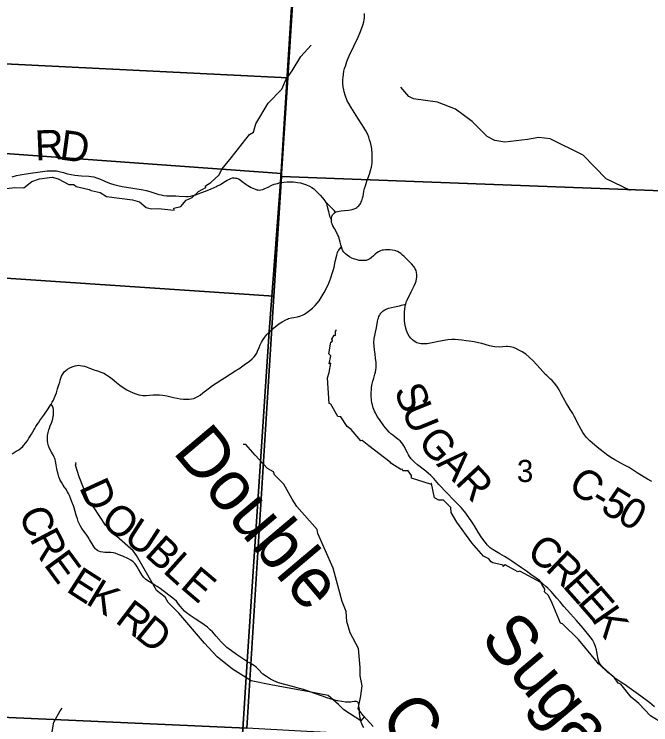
# Model space of a CAD drawing. Extents: x 0 to 34, y 0 to 22.
# Drawn here: x 5.558 to 6.766, y 15.208 to 16.555 of the extents above; entities that cross this region are included whole.
import ezdxf

# ---------------------------------------------------------------- set-up
doc = ezdxf.new("R2010")
doc.units = 0
for name, color, linetype in [('Default', 7, 'Continuous'), ('GM_X_County_Road', 7, 'Continuous'), ('GM_X_County_Road_Text', 7, 'Continuous'), ('GM_X_Minor_River', 7, 'Continuous'), ('GM_X_Minor_River_Text', 7, 'Continuous'), ('GM_X_Section', 7, 'Continuous'), ('GM_X_Section_Text', 7, 'Continuous'), ('GM_X_Township_Road', 7, 'Continuous'), ('GM_X_Township_Road_Text', 7, 'Continuous')]:
    doc.layers.add(name, color=color, linetype=linetype)

msp = doc.modelspace()

# ---------------------------------------------------------------- linework, layer by layer
at = {"layer": 'Default'}
msp.add_lwpolyline([(2.1, 19.5179), (2.1, 14.1), (5.687, 14.1), (5.785, 14.1504), (5.9145, 14.1963), (5.9273, 14.1959), (5.9341, 14.3014), (6.0001, 15.328), (6.0418, 15.9539), (6.0633, 16.2368), (6.0901, 16.6706), (6.1151, 17.0743), (6.1723, 18.0255), (6.1917, 18.3385), (6.2282, 18.9116), (6.2536, 19.3066), (5.4875, 19.3459), (4.7013, 19.3856), (4.4284, 19.3984), (3.7007, 19.4348)], close=True, dxfattribs=at)
msp.add_lwpolyline([(6.0901, 16.6706), (6.0633, 16.2368), (6.0418, 15.9539), (6.0001, 15.328), (5.9341, 14.3014), (5.9273, 14.1959), (5.9775, 14.194), (6.0166, 14.1648), (6.0656, 14.2255), (6.1275, 14.2532), (6.3045, 14.2832), (6.5578, 14.2878), (6.746, 14.2985), (6.7712, 14.2974)], dxfattribs=at)
at = {"layer": 'GM_X_County_Road'}
for points in [[(6.3007, 16.0056), (6.3016, 16.0091), (6.3024, 16.0112), (6.3052, 16.0171), (6.3113, 16.0289), (6.317, 16.0405), (6.3191, 16.0459), (6.3202, 16.0496), (6.3212, 16.0537), (6.3218, 16.0572), (6.3216, 16.0621), (6.3212, 16.0659), (6.3203, 16.0695), (6.3188, 16.0729), (6.3159, 16.0769), (6.3118, 16.0819), (6.3086, 16.0853), (6.2977, 16.0958), (6.2946, 16.0988), (6.2914, 16.1015), (6.2881, 16.1038), (6.285, 16.1054), (6.2819, 16.1067), (6.2792, 16.1076), (6.2748, 16.1083), (6.2703, 16.1087), (6.2658, 16.1089), (6.2621, 16.1088), (6.2586, 16.1084), (6.2558, 16.1078), (6.2531, 16.107), (6.2492, 16.1051), (6.2456, 16.1028), (6.2426, 16.1004), (6.2394, 16.0974), (6.2354, 16.0938), (6.2323, 16.0917), (6.2289, 16.0899), (6.2271, 16.0892), (6.2253, 16.0888), (6.2231, 16.0885), (6.2205, 16.0884), (6.2179, 16.0884), (6.2152, 16.0885), (6.2124, 16.0888), (6.2088, 16.0895), (6.204, 16.0908), (6.2014, 16.0918), (6.1987, 16.093), (6.1937, 16.0957), (6.1895, 16.0985), (6.1862, 16.1014), (6.1835, 16.1044), (6.1815, 16.1071), (6.18, 16.1103), (6.1786, 16.1142), (6.1773, 16.1183), (6.1762, 16.1231), (6.1752, 16.1275), (6.1742, 16.1311), (6.173, 16.1344), (6.1713, 16.1381), (6.1685, 16.1437), (6.1654, 16.1492), (6.1625, 16.1542), (6.1611, 16.1578), (6.1601, 16.1608), (6.1597, 16.165), (6.1597, 16.1673), (6.16, 16.1697), (6.1604, 16.1718), (6.161, 16.1733), (6.162, 16.1749), (6.1632, 16.1764), (6.1643, 16.1777), (6.1658, 16.1789), (6.1674, 16.1799), (6.169, 16.1808), (6.1711, 16.1815), (6.1741, 16.1821), (6.1783, 16.1828), (6.1845, 16.1833), (6.1919, 16.1838), (6.1956, 16.1843), (6.1991, 16.1851), (6.2027, 16.1864), (6.206, 16.188), (6.2079, 16.1891), (6.2098, 16.1906), (6.2114, 16.1921), (6.213, 16.1938), (6.2143, 16.1956), (6.2154, 16.1974), (6.2164, 16.1995), (6.2174, 16.2017), (6.2181, 16.2039), (6.2189, 16.2069), (6.2197, 16.2105), (6.2204, 16.2144), (6.2214, 16.2197), (6.2226, 16.225), (6.2241, 16.2303), (6.2253, 16.2347), (6.2269, 16.2392), (6.2319, 16.2525), (6.2341, 16.2591), (6.2356, 16.2656), (6.2362, 16.2694), (6.2367, 16.2733), (6.237, 16.2822), (6.2368, 16.2911), (6.2362, 16.2999), (6.2356, 16.304), (6.2336, 16.3124), (6.2322, 16.3175), (6.2304, 16.3224), (6.2285, 16.3273), (6.225, 16.3343), (6.2215, 16.3407), (6.2183, 16.3459), (6.2101, 16.3582), (6.1969, 16.3783), (6.1925, 16.3862), (6.1897, 16.3915), (6.1859, 16.4017), (6.1839, 16.4082), (6.183, 16.4121), (6.1819, 16.4179), (6.1815, 16.4235), (6.1815, 16.4311), (6.1818, 16.436), (6.1824, 16.4421), (6.1834, 16.4476), (6.1848, 16.4528), (6.1861, 16.4572), (6.1889, 16.4655), (6.1936, 16.4764), (6.2024, 16.4949), (6.2102, 16.5118), (6.2136, 16.5195), (6.217, 16.5278), (6.2195, 16.5345), (6.2211, 16.5409), (6.2218, 16.5448), (6.2223, 16.5494), (6.2225, 16.553), (6.2224, 16.5565)], [(6.042, 15.9534), (6.047, 15.9581), (6.0527, 15.9629), (6.0602, 15.9684), (6.0664, 15.9724), (6.0729, 15.9759), (6.0762, 15.9774), (6.0785, 15.9783), (6.0839, 15.9797), (6.0886, 15.9806), (6.0955, 15.9816), (6.1015, 15.9834), (6.105, 15.9849), (6.1083, 15.9867), (6.113, 15.9898), (6.1179, 15.9936), (6.1237, 15.9984), (6.1286, 16.0032), (6.1328, 16.0079), (6.1362, 16.0123), (6.142, 16.0212), (6.1462, 16.0281), (6.1501, 16.0359), (6.1545, 16.0456), (6.1585, 16.0554), (6.1614, 16.0636), (6.1632, 16.0696), (6.1648, 16.0756), (6.1671, 16.0866), (6.1697, 16.0989), (6.1703, 16.1014), (6.171, 16.1037), (6.1717, 16.1054), (6.1726, 16.1071), (6.1736, 16.1084), (6.1747, 16.1099), (6.1786, 16.1142)], [(6.7729, 15.242), (6.7639, 15.2497), (6.7465, 15.2622), (6.7249, 15.2781), (6.7169, 15.2839), (6.7091, 15.2892), (6.6993, 15.2956), (6.6934, 15.3001), (6.6837, 15.3082), (6.6767, 15.3148), (6.6726, 15.3192), (6.6693, 15.3239), (6.6672, 15.328), (6.6658, 15.3325), (6.665, 15.3358), (6.6644, 15.3396), (6.6635, 15.3466), (6.6628, 15.3503), (6.661, 15.3569), (6.6598, 15.36), (6.6584, 15.363), (6.6568, 15.3657), (6.6548, 15.3691), (6.6507, 15.3751), (6.6373, 15.3912), (6.6245, 15.4059), (6.6133, 15.4183), (6.6007, 15.4327), (6.5936, 15.4413), (6.5875, 15.4485), (6.5839, 15.4526), (6.5766, 15.4609), (6.5702, 15.4671), (6.5665, 15.4707), (6.5604, 15.4763), (6.5543, 15.4816), (6.5484, 15.4864), (6.5381, 15.4934), (6.5296, 15.4992), (6.5202, 15.5056), (6.5021, 15.5185), (6.4965, 15.5223), (6.4879, 15.5273), (6.4794, 15.5323), (6.4727, 15.5362), (6.4666, 15.5398), (6.4611, 15.544), (6.4559, 15.5489), (6.4514, 15.5544), (6.4451, 15.563), (6.4384, 15.5732), (6.4311, 15.5852), (6.4246, 15.5952), (6.4172, 15.6059), (6.4146, 15.6093), (6.409, 15.6163), (6.4057, 15.6199), (6.3915, 15.6345), (6.3795, 15.6471), (6.3638, 15.6641), (6.3538, 15.6751), (6.3481, 15.6808), (6.3442, 15.6847), (6.3391, 15.6888), (6.3233, 15.701), (6.3172, 15.7061), (6.314, 15.7093), (6.3112, 15.7127), (6.308, 15.7172), (6.3059, 15.7203), (6.304, 15.7239), (6.3016, 15.7284), (6.2995, 15.7327), (6.2969, 15.7374), (6.2952, 15.7402), (6.2929, 15.7434), (6.2899, 15.7464), (6.2866, 15.7492), (6.276, 15.7573), (6.2726, 15.7599), (6.2692, 15.7633), (6.2655, 15.7674), (6.2594, 15.7748), (6.251, 15.7868), (6.2468, 15.7929), (6.2431, 15.7996), (6.2414, 15.8031), (6.239, 15.8094), (6.2375, 15.8147), (6.2366, 15.8187), (6.2359, 15.8236), (6.2352, 15.8328), (6.2353, 15.8378), (6.2355, 15.844), (6.236, 15.8484), (6.2372, 15.8545), (6.2383, 15.8596), (6.2399, 15.8654), (6.2422, 15.8731), (6.2434, 15.8769), (6.2441, 15.8814), (6.2444, 15.8853), (6.2445, 15.8899), (6.2443, 15.8948), (6.2436, 15.9035), (6.2424, 15.9112), (6.2413, 15.9191), (6.2406, 15.9259), (6.2403, 15.9333), (6.2409, 15.9406), (6.2418, 15.9461), (6.2431, 15.9525), (6.245, 15.9606), (6.2471, 15.9729), (6.2479, 15.9765), (6.2488, 15.9794), (6.2498, 15.9821), (6.2509, 15.9845), (6.2522, 15.9866), (6.2536, 15.9885), (6.2564, 15.9916), (6.258, 15.993), (6.2609, 15.995), (6.2635, 15.9962), (6.268, 15.9979), (6.274, 15.9994), (6.2795, 16.0006), (6.2886, 16.0025), (6.2928, 16.0036), (6.3007, 16.0056)], [(6.7676, 15.6692), (6.7592, 15.6739), (6.7419, 15.6849), (6.7246, 15.6959), (6.7198, 15.6987), (6.7147, 15.7014), (6.7029, 15.7075), (6.6974, 15.7105), (6.6901, 15.7152), (6.6819, 15.7208), (6.672, 15.7282), (6.6671, 15.7319), (6.6593, 15.7383), (6.6498, 15.7469), (6.6436, 15.753), (6.6397, 15.7579), (6.6365, 15.7624), (6.6334, 15.7679), (6.6256, 15.7834), (6.6241, 15.7863), (6.6203, 15.7936), (6.6176, 15.7984), (6.6128, 15.806), (6.6088, 15.8122), (6.6059, 15.8172), (6.6003, 15.8273), (6.5957, 15.836), (6.5917, 15.8432), (6.5887, 15.8482), (6.5855, 15.8527), (6.583, 15.8557), (6.5784, 15.8607), (6.5751, 15.8638), (6.5682, 15.8705), (6.566, 15.8726), (6.5558, 15.8835), (6.5424, 15.8983), (6.5347, 15.9054), (6.5283, 15.9106), (6.5214, 15.9154), (6.5156, 15.9187), (6.5096, 15.9215), (6.5054, 15.9233), (6.5022, 15.9241), (6.4989, 15.9248), (6.4941, 15.9252), (6.4911, 15.9252), (6.4789, 15.9245), (6.4699, 15.9247), (6.4658, 15.9252), (6.4597, 15.9266), (6.4449, 15.9313), (6.439, 15.9325), (6.4306, 15.934), (6.4212, 15.9355), (6.4151, 15.9365), (6.4072, 15.9377), (6.4007, 15.9384), (6.3948, 15.9385), (6.3881, 15.9385), (6.3807, 15.9378), (6.3698, 15.9362), (6.3597, 15.934), (6.3538, 15.933), (6.3411, 15.9308), (6.3349, 15.9304), (6.3299, 15.9307), (6.3271, 15.9312), (6.3245, 15.9318), (6.3219, 15.9327), (6.317, 15.9355), (6.3134, 15.9381), (6.3103, 15.9412), (6.3072, 15.9453), (6.3048, 15.9497), (6.3021, 15.956), (6.3001, 15.9626), (6.2987, 15.9693), (6.2982, 15.975), (6.2981, 15.9837), (6.2986, 15.9903), (6.2991, 15.9964), (6.2996, 16.001), (6.3004, 16.0046), (6.3007, 16.0056)], [(5.5542, 15.7221), (5.558, 15.7243), (5.5616, 15.7267), (5.5663, 15.7298), (5.5703, 15.7328), (5.574, 15.7361), (5.5757, 15.738), (5.5799, 15.7429), (5.5835, 15.748), (5.5856, 15.7515), (5.5903, 15.7595), (5.5954, 15.768), (5.5966, 15.7702), (5.5989, 15.7738), (5.6013, 15.7775), (5.6038, 15.781), (5.6067, 15.7851), (5.6139, 15.7952), (5.6224, 15.8075), (5.6275, 15.8153), (5.6281, 15.8164), (5.63, 15.8196), (5.6321, 15.8234), (5.6344, 15.8286), (5.6377, 15.8373), (5.6402, 15.845), (5.6426, 15.8527), (5.6442, 15.8581), (5.6452, 15.8617), (5.6461, 15.8653), (5.6475, 15.8693), (5.6492, 15.8725), (5.6505, 15.8745), (5.6528, 15.8773), (5.6555, 15.8799), (5.6589, 15.8824), (5.6632, 15.8848), (5.6677, 15.8869), (5.6717, 15.8884), (5.6733, 15.8888), (5.6767, 15.8896), (5.6797, 15.8898), (5.6828, 15.8897), (5.6864, 15.8891), (5.6912, 15.8879), (5.6951, 15.8866), (5.7004, 15.8846), (5.7044, 15.883), (5.7091, 15.8815), (5.7139, 15.88), (5.7174, 15.8789), (5.7224, 15.8771), (5.7277, 15.8748), (5.7331, 15.8719), (5.7388, 15.8681), (5.7437, 15.8644), (5.7516, 15.8574), (5.7579, 15.8524), (5.7646, 15.8477), (5.7714, 15.8434), (5.7775, 15.8401), (5.7832, 15.8375), (5.7884, 15.8356), (5.7944, 15.8338), (5.8018, 15.8326), (5.8081, 15.8325), (5.8143, 15.833), (5.8216, 15.8336), (5.8241, 15.8337), (5.8278, 15.8339), (5.8333, 15.8336), (5.84, 15.8329), (5.8473, 15.8317), (5.86, 15.8288), (5.8667, 15.8273), (5.8729, 15.8264), (5.8791, 15.8258), (5.8847, 15.8255), (5.8897, 15.8256), (5.8941, 15.8261), (5.8984, 15.827), (5.9025, 15.8285), (5.9064, 15.8305), (5.9105, 15.8333), (5.9159, 15.8376), (5.9232, 15.8434), (5.9281, 15.8472), (5.9341, 15.8516), (5.9407, 15.8561), (5.9518, 15.8631), (5.9565, 15.866), (5.978, 15.8797), (5.9837, 15.8834), (5.994, 15.8904), (6.0042, 15.8976), (6.0095, 15.902), (6.013, 15.9056), (6.0157, 15.909), (6.018, 15.9128), (6.0196, 15.9163), (6.0225, 15.9238), (6.0246, 15.9289), (6.0271, 15.9339), (6.03, 15.9387), (6.0331, 15.9432), (6.037, 15.948), (6.042, 15.9534)]]:
    msp.add_lwpolyline(points, dxfattribs=at)
at = {"layer": 'GM_X_Minor_River'}
for points in [[(5.5323, 16.224), (5.5588, 16.2267), (5.5762, 16.2264), (5.5913, 16.2382), (5.6057, 16.2435), (5.6295, 16.2463), (5.6412, 16.2432), (5.6616, 16.2323), (5.6707, 16.2327), (5.6752, 16.2289), (5.6998, 16.2229), (5.704, 16.2213), (5.721, 16.2172), (5.7331, 16.21), (5.7822, 16.2037), (5.7955, 16.1999), (5.808, 16.1893), (5.8185, 16.1863), (5.831, 16.1871), (5.8616, 16.1841), (5.8609, 16.1875), (5.8741, 16.191), (5.8839, 16.2031), (5.8956, 16.2077), (5.9077, 16.2195), (5.9213, 16.2272), (5.9206, 16.2302), (5.9255, 16.2333), (5.9308, 16.2363), (5.9463, 16.2504), (5.9523, 16.2622), (5.9697, 16.2831), (6.0044, 16.3273), (6.0116, 16.3319), (6.0165, 16.3479), (6.0399, 16.3871), (6.0656, 16.4133), (6.0731, 16.4312), (6.0852, 16.448), (6.1014, 16.4754), (6.1214, 16.4967)], [(6.727, 16.2211), (6.6812, 16.2435), (6.6372, 16.2882), (6.5746, 16.3194), (6.5531, 16.322), (6.5315, 16.3178), (6.4886, 16.3131), (6.4698, 16.3159), (6.4549, 16.3236), (6.427, 16.3522), (6.3949, 16.3753), (6.3609, 16.3885), (6.3157, 16.3949), (6.3064, 16.3997), (6.2914, 16.4169)], [(6.3116, 15.6755), (6.3119, 15.6808), (6.3051, 15.6899), (6.2953, 15.6899), (6.2942, 15.6929), (6.2915, 15.6922), (6.2726, 15.7043), (6.2711, 15.7062), (6.2306, 15.7369), (6.2181, 15.7475), (6.2155, 15.7463), (6.1969, 15.7679), (6.1894, 15.774), (6.1776, 15.7922), (6.172, 15.793), (6.1583, 15.8161), (6.1553, 15.8176), (6.1523, 15.8659), (6.1553, 15.8762), (6.1586, 15.894), (6.1556, 15.8925), (6.1583, 15.9077), (6.1549, 15.9115), (6.1579, 15.9298), (6.1586, 15.9339), (6.162, 15.9355), (6.1605, 15.9393), (6.165, 15.9469), (6.1673, 15.9465), (6.1673, 15.9549), (6.1696, 15.9556), (6.1673, 15.9556)], [(6.2387, 15.2052), (6.2197, 15.2257), (6.2107, 15.2386), (6.2155, 15.2629), (6.2182, 15.2823), (6.214, 15.3009), (6.2144, 15.3169), (6.2113, 15.353), (6.195, 15.3826), (6.189, 15.4042), (6.1874, 15.4228), (6.1814, 15.4388), (6.1799, 15.4418), (6.1628, 15.5049), (6.134, 15.5706), (6.1329, 15.5782), (6.0943, 15.6218), (6.0855, 15.6358), (6.0696, 15.6647), (6.0515, 15.6821), (6.0496, 15.6878), (6.0382, 15.6939), (6.0152, 15.7193), (5.9974, 15.7397), (5.9925, 15.7397)], [(6.2219, 15.2234), (6.2152, 15.2158), (6.1834, 15.2366), (6.1728, 15.2468), (6.1532, 15.2635), (6.1176, 15.271), (6.045, 15.2842), (6.0072, 15.2913), (5.9717, 15.3137), (5.9429, 15.3372), (5.9191, 15.3629), (5.8703, 15.4198), (5.8498, 15.4403), (5.8442, 15.4502), (5.8279, 15.4631), (5.8256, 15.4665), (5.7897, 15.5291), (5.7836, 15.5382), (5.7526, 15.5655), (5.7435, 15.5712), (5.7405, 15.5784), (5.731, 15.5864), (5.7098, 15.6194), (5.6988, 15.6334), (5.681, 15.6786), (5.6738, 15.7006), (5.6753, 15.7037), (5.6738, 15.7056)], [(6.3498, 15.6638), (6.3116, 15.6755)], [(6.7819, 15.2148), (6.7652, 15.2254), (6.7429, 15.2489), (6.7285, 15.2607), (6.7088, 15.2853), (6.7039, 15.2872), (6.6967, 15.2974), (6.6661, 15.3247), (6.6646, 15.3266), (6.6286, 15.3699), (6.598, 15.3995), (6.5942, 15.401), (6.5787, 15.4389), (6.5719, 15.4534), (6.5643, 15.4606), (6.5647, 15.4655), (6.5594, 15.4735), (6.5571, 15.478), (6.5174, 15.4996), (6.5132, 15.4985), (6.4894, 15.5113), (6.4856, 15.5083), (6.4856, 15.5106), (6.4659, 15.5151), (6.4629, 15.5173), (6.4584, 15.523), (6.4482, 15.5279), (6.4262, 15.5534), (6.3978, 15.5924), (6.3872, 15.6107), (6.3865, 15.6205), (6.3721, 15.6338), (6.3638, 15.6342), (6.3555, 15.6387), (6.3494, 15.6657), (6.349, 15.6658)], [(5.5032, 14.945), (5.5055, 14.959), (5.5377, 14.9971), (5.5723, 15.029), (5.604, 15.0903), (5.6107, 15.1223), (5.6267, 15.1765), (5.6327, 15.2131), (5.6451, 15.2344), (5.6486, 15.24)]]:
    msp.add_lwpolyline(points, dxfattribs=at)
at = {"layer": 'GM_X_Section'}
for points in [[(7.1862, 17.219), (7.123, 16.2082), (6.0647, 16.248), (6.0651, 16.2532), (6.0768, 16.4347), (6.1041, 16.8596), (6.1312, 17.2799)], [(6.1041, 16.8596), (6.0768, 16.4347), (5.041, 16.4863), (5.0662, 16.9077)], [(5.041, 16.4863), (6.0768, 16.4347), (6.0651, 16.2532), (5.0334, 16.328)], [(6.0651, 16.2532), (6.0647, 16.248), (6.0505, 16.0207), (5.4942, 16.0582), (5.0168, 16.0903), (5.0334, 16.328)], [(6.0647, 16.248), (7.123, 16.2082), (7.0576, 15.1572), (6.8659, 15.1648), (6.6679, 15.168), (6.4645, 15.1779), (6.2754, 15.1876), (6.1131, 15.1956), (5.9993, 15.2017), (6.0505, 16.0207)], [(6.0505, 16.0207), (5.9993, 15.2017), (5.448, 15.2262), (5.4942, 16.0582)]]:
    msp.add_lwpolyline(points, close=True, dxfattribs=at)
msp.add_lwpolyline([(4.9464, 15.0576), (4.958, 15.2491), (5.448, 15.2262), (5.9993, 15.2017)], dxfattribs=at)
at = {"layer": 'GM_X_Township_Road'}
for points in [[(5.5537, 16.2473), (5.5621, 16.2495), (5.5688, 16.251), (5.5731, 16.2518), (5.5804, 16.2531), (5.5933, 16.2549), (5.5982, 16.2556), (5.6204, 16.2583), (5.6272, 16.2588), (5.6328, 16.2587), (5.6378, 16.2583), (5.6433, 16.2573), (5.6511, 16.2553), (5.6589, 16.2531), (5.6661, 16.2515), (5.6729, 16.2503), (5.679, 16.2495), (5.6852, 16.249), (5.6995, 16.2483), (5.7038, 16.2478), (5.7087, 16.2469), (5.7141, 16.2454), (5.7193, 16.2436), (5.7256, 16.2409), (5.7352, 16.2365), (5.7404, 16.2345), (5.747, 16.2324), (5.7542, 16.2306), (5.7627, 16.229), (5.7829, 16.2256), (5.8025, 16.2225), (5.808, 16.2213), (5.8152, 16.2193), (5.8287, 16.2148), (5.8323, 16.2138), (5.8365, 16.2128), (5.8414, 16.212), (5.8476, 16.2114), (5.8644, 16.2108), (5.8706, 16.2106), (5.8836, 16.2099), (5.888, 16.2099), (5.8929, 16.2105), (5.897, 16.2115), (5.8993, 16.2122), (5.9022, 16.2132), (5.912, 16.2169), (5.9208, 16.2201), (5.9317, 16.2244), (5.9375, 16.2267), (5.9403, 16.228), (5.9424, 16.2292), (5.9489, 16.2329), (5.9516, 16.2344), (5.9584, 16.2387), (5.9616, 16.2405), (5.9648, 16.2423), (5.9687, 16.2441), (5.9722, 16.245), (5.9753, 16.2451), (5.9777, 16.2449), (5.9801, 16.2444), (5.9835, 16.2431), (5.9867, 16.2414), (5.9906, 16.2385), (5.9972, 16.2332), (6.0008, 16.2309), (6.0077, 16.2271), (6.0138, 16.2243), (6.0179, 16.2228), (6.0209, 16.2222), (6.0233, 16.2221), (6.0257, 16.2223), (6.0293, 16.2232), (6.0334, 16.2247), (6.0395, 16.2276), (6.0467, 16.2311), (6.0513, 16.233), (6.0571, 16.2348), (6.0626, 16.2361)], [(6.0626, 16.2361), (6.0635, 16.2363), (6.0692, 16.2372), (6.076, 16.2378), (6.0815, 16.2379), (6.0876, 16.2376), (6.0956, 16.2367), (6.101, 16.2356), (6.1064, 16.2341), (6.1122, 16.232), (6.1179, 16.2295), (6.1223, 16.2272), (6.1258, 16.2247), (6.1291, 16.2219), (6.134, 16.2171), (6.1383, 16.2124), (6.1427, 16.2074), (6.1455, 16.204), (6.1474, 16.2014), (6.1491, 16.1986), (6.1502, 16.196), (6.1512, 16.1932), (6.1519, 16.1907), (6.1543, 16.1811), (6.1563, 16.1727), (6.1577, 16.1686), (6.1597, 16.165)], [(6.1674, 16.1799), (6.1651, 16.1831), (6.1622, 16.1861), (6.1574, 16.1911), (6.1529, 16.1956), (6.1511, 16.1972), (6.1491, 16.1986)], [(6.0012, 15.327), (6.0003, 15.3275), (5.9907, 15.3336), (5.9795, 15.3416), (5.9699, 15.3484), (5.9612, 15.355), (5.956, 15.3596), (5.9507, 15.3653), (5.9409, 15.376), (5.9339, 15.3842), (5.9299, 15.3884), (5.9245, 15.3933), (5.9183, 15.3979), (5.9102, 15.4035), (5.9014, 15.4092), (5.8918, 15.4154), (5.8847, 15.4206), (5.881, 15.4238), (5.8764, 15.4286), (5.8731, 15.4324), (5.8698, 15.4367), (5.8654, 15.4425), (5.8618, 15.446), (5.856, 15.4503), (5.8407, 15.4621), (5.8346, 15.4667), (5.8293, 15.4705), (5.8246, 15.473), (5.8194, 15.4758), (5.8111, 15.4809), (5.8066, 15.4845), (5.8038, 15.4872), (5.8009, 15.4909), (5.7981, 15.4955), (5.7938, 15.503), (5.7912, 15.5075), (5.7889, 15.5111), (5.7864, 15.5141), (5.7837, 15.5169), (5.7788, 15.5202), (5.7747, 15.5227), (5.764, 15.5278), (5.7553, 15.5313), (5.7491, 15.5334), (5.7459, 15.5341), (5.7414, 15.5347), (5.7382, 15.5348), (5.7296, 15.535), (5.7258, 15.5353), (5.7214, 15.5361), (5.7184, 15.5371), (5.7156, 15.5386), (5.7133, 15.5404), (5.7118, 15.542), (5.7098, 15.5447), (5.7078, 15.5481), (5.7028, 15.5565), (5.7009, 15.5596), (5.698, 15.564), (5.6941, 15.5697), (5.6863, 15.5804), (5.6834, 15.585), (5.6809, 15.5896), (5.6794, 15.5934), (5.6777, 15.5988), (5.6756, 15.6059), (5.6734, 15.6129), (5.6713, 15.6195), (5.67, 15.6235), (5.6673, 15.6309), (5.6647, 15.6377), (5.6627, 15.6429), (5.661, 15.6465), (5.6589, 15.6502), (5.6555, 15.6555), (5.6527, 15.6596), (5.6507, 15.6628), (5.6482, 15.6672), (5.6465, 15.6703), (5.6445, 15.6736), (5.6426, 15.6783), (5.6411, 15.6832), (5.64, 15.6876), (5.6389, 15.6934), (5.6376, 15.7013), (5.6362, 15.7081), (5.6352, 15.7118), (5.6337, 15.7156), (5.6323, 15.7185), (5.6303, 15.722), (5.6285, 15.7253), (5.625, 15.7318), (5.623, 15.737), (5.6216, 15.7423), (5.6211, 15.746), (5.6209, 15.7491), (5.6208, 15.7528), (5.621, 15.7565), (5.6219, 15.7621), (5.6226, 15.7648), (5.6234, 15.7675), (5.6247, 15.7708), (5.6263, 15.7749), (5.6291, 15.7823), (5.6309, 15.7883), (5.6318, 15.7928), (5.6323, 15.7961), (5.6326, 15.7991), (5.6326, 15.8028), (5.6323, 15.806), (5.6315, 15.8094), (5.6299, 15.8134), (5.6281, 15.8164)], [(6.2209, 15.2025), (6.2178, 15.2084), (6.2166, 15.2118), (6.2157, 15.2145), (6.2147, 15.219), (6.2139, 15.2235), (6.2131, 15.2316), (6.2127, 15.2373), (6.212, 15.2433), (6.2118, 15.2459), (6.2113, 15.2486), (6.2106, 15.2501), (6.2098, 15.2511), (6.2086, 15.2519), (6.2072, 15.2523), (6.206, 15.2524), (6.2046, 15.2523), (6.2027, 15.2521), (6.199, 15.2517), (6.1966, 15.2514), (6.1923, 15.2512), (6.1898, 15.2512), (6.1867, 15.2513), (6.1792, 15.2521), (6.171, 15.2538), (6.159, 15.2571), (6.1511, 15.2594), (6.143, 15.2623), (6.1265, 15.2681), (6.1125, 15.273), (6.1045, 15.2755), (6.099, 15.2773), (6.0856, 15.281), (6.0711, 15.2848), (6.059, 15.288), (6.0503, 15.2916), (6.0442, 15.2948), (6.0366, 15.2997), (6.0298, 15.3044), (6.0207, 15.3136), (6.0169, 15.3173), (6.0137, 15.3202), (6.0104, 15.3221), (6.004, 15.3254), (6.0012, 15.327)]]:
    msp.add_lwpolyline(points, dxfattribs=at)

# ---------------------------------------------------------------- texts
at = {"layer": 'GM_X_County_Road_Text'}
for s, rotation, p in [('S', 291.8041, (6.2778, 15.8426)), ('U', 292.1717, (6.2922, 15.8067)), ('G', 310.484, (6.3213, 15.7435)), ('A', 315.4554, (6.3574, 15.7015)), ('R', 312.8248, (6.3926, 15.6669)), ('C', 324.0746, (6.6057, 15.6563)), ('5', 328.8546, (6.6679, 15.614)), ('-', 329.0458, (6.648, 15.6259)), ('0', 330.4203, (6.6993, 15.595)), ('C', 324.0036, (6.5274, 15.5284)), ('R', 316.4353, (6.5636, 15.5023)), ('E', 311.5826, (6.5966, 15.471)), ('E', 311.267, (6.6247, 15.4393)), ('K', 304.6035, (6.6517, 15.4087))]:
    msp.add_text(s, height=0.0568, rotation=rotation, dxfattribs=at).set_placement(p)
at = {"layer": 'GM_X_Minor_River_Text'}
for s, rotation, p in [('Double', 310.1353, (5.8568, 15.7251)), ('Sugar', 310.1349, (6.4398, 15.3709)), ('Creek', 310.135, (6.2481, 15.2191))]:
    msp.add_text(s, height=0.09469, rotation=rotation, dxfattribs=at).set_placement(p)
at = {"layer": 'GM_X_Section_Text'}
msp.add_text('3', height=0.0419, rotation=0, dxfattribs=at).set_placement((6.5116, 15.6685))
at = {"layer": 'GM_X_Township_Road_Text'}
for s, rotation, p in [('R', 2.5241, (5.5981, 16.2781)), ('D', 352.274, (5.6421, 16.2803)), ('D', 294.7141, (5.6802, 15.6586)), ('C', 293.4802, (5.5653, 15.6083)), ('O', 321.3458, (5.7188, 15.5907)), ('U', 327.1464, (5.7629, 15.5558)), ('R', 297.6571, (5.5858, 15.5614)), ('B', 317.7636, (5.803, 15.5301)), ('E', 306.3456, (5.6125, 15.5121)), ('L', 318.0924, (5.8378, 15.4985)), ('E', 327.3764, (5.6542, 15.4624)), ('E', 319.7162, (5.8707, 15.469)), ('K', 328.9222, (5.6914, 15.4386)), ('R', 322.7648, (5.7473, 15.4037)), ('D', 320.9272, (5.784, 15.3758))]:
    msp.add_text(s, height=0.0568, rotation=rotation, dxfattribs=at).set_placement(p)

doc.saveas('drawing.dxf')
